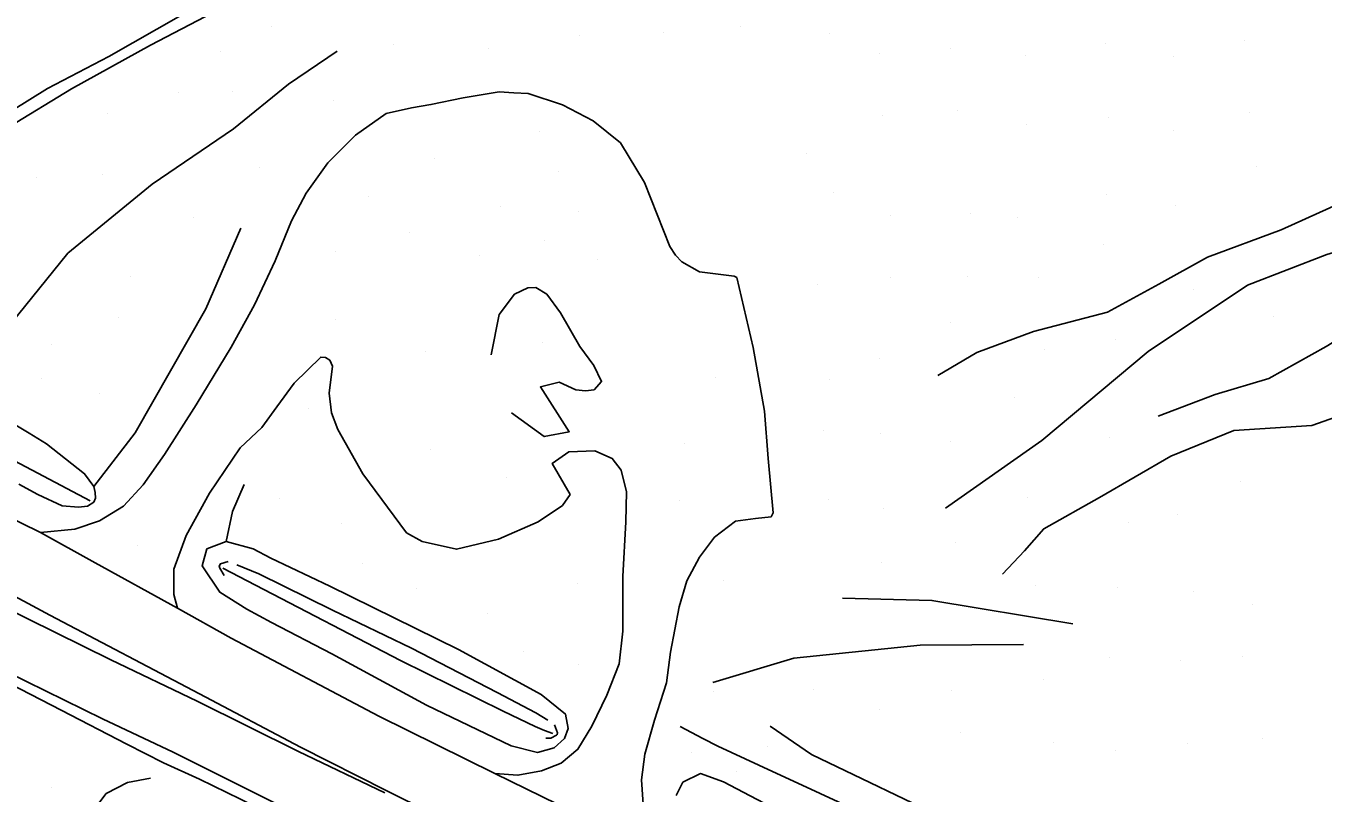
# Model space of a CAD drawing. Extents: x 1497074 to 1501343, y 481943 to 486114.
# Drawn here: x 1498743.8 to 1499000.9, y 483274.9 to 483426.8 of the extents above; entities that cross this region are included whole.
import ezdxf

# ---------------------------------------------------------------- set-up
doc = ezdxf.new("R2010")
doc.units = 0
doc.layers.add('PH Exist DTM Breakline', color=7, linetype='Continuous')
doc.layers.add('PH Exist DTM Point', color=7, linetype='Continuous')

msp = doc.modelspace()

# ---------------------------------------------------------------- linework, layer by layer
at = {"layer": 'PH Exist DTM Breakline'}
for points in [[(1498687.03, 483378.84), (1498694.18, 483382.93), (1498710.04, 483392.21), (1498720.59, 483397.66), (1498734.04, 483405.73), (1498748.14, 483414.45), (1498760.25, 483420.76), (1498774.51, 483428.88), (1498788.05, 483436.29), (1498797.93, 483441.54), (1498807.03, 483447.6), (1498820.37, 483456.71), (1498832.53, 483462.27), (1498847.49, 483466.86)], [(1498691.93, 483376.83), (1498707.17, 483387.26), (1498724.83, 483397.3), (1498740.55, 483406.83), (1498752.87, 483414.36), (1498768.53, 483423.02), (1498788.69, 483433.63), (1498809.51, 483445.37), (1498826.46, 483453.5), (1498845.78, 483460.54), (1498860.58, 483464.8)], [(1498805.48, 483421.83), (1498795.87, 483415.34), (1498784.94, 483406.43), (1498768.85, 483395.48), (1498752.16, 483381.85), (1498740.75, 483367.75), (1498734.31, 483358.65)], [(1498746.75, 483326.48), (1498753.55, 483327.13), (1498758.4, 483328.78), (1498763.16, 483331.69), (1498767.1, 483335.95), (1498771.32, 483341.94), (1498777.56, 483351.8), (1498784.48, 483363.22), (1498789.15, 483371.61), (1498793.24, 483380.31), (1498796.48, 483388.25), (1498799.37, 483393.71), (1498803.68, 483399.74), (1498809.11, 483405.22), (1498815.23, 483409.5), (1498820.22, 483410.6), (1498824.08, 483411.27), (1498830.48, 483412.57), (1498837.59, 483413.78)], [(1498866.16, 483272.65), (1498865.84, 483277.5), (1498866.46, 483282.57), (1498868.37, 483289.32), (1498870.73, 483296.74), (1498871.55, 483302.8), (1498873.27, 483311.75), (1498874.82, 483316.9), (1498877.32, 483321.64), (1498880.28, 483325.55), (1498884.41, 483328.74), (1498888.38, 483329.26), (1498891.48, 483329.58), (1498891.89, 483330.36), (1498890.9, 483341.14), (1498890.16, 483350.53), (1498887.94, 483363.17), (1498884.71, 483377.01), (1498884.15, 483377.3), (1498877.28, 483378.11), (1498873.79, 483380.1), (1498872.57, 483381.41), (1498871.42, 483383.15), (1498866.41, 483395.82), (1498861.67, 483403.66), (1498856.26, 483408.03), (1498850.17, 483411.24), (1498843.33, 483413.45), (1498840.48, 483413.61), (1498837.59, 483413.78)], [(1499061.2, 483415.07), (1499048.34, 483413.41), (1499036.76, 483409.23), (1499021.59, 483400.49), (1499007, 483393.02), (1498992.56, 483386.45), (1498977.98, 483381.01), (1498968.3, 483375.67), (1498958.15, 483370.17), (1498943.51, 483366.33), (1498932.23, 483362.14), (1498924.51, 483357.57)], [(1498926.05, 483331.31), (1498945.15, 483344.74), (1498966.19, 483362.34), (1498985.87, 483375.49), (1499001.59, 483381.56), (1499018.68, 483386.69), (1499036.17, 483394.34), (1499051.37, 483402.24), (1499062.16, 483407.59), (1499079.77, 483413.56), (1499091.22, 483412.46), (1499102.98, 483406.23), (1499114, 483396.73), (1499123.57, 483389.62), (1499140.99, 483382.12), (1499159.42, 483381.23), (1499178.62, 483382.17), (1499192.78, 483377.75)], [(1498778.21, 483294.55), (1498748.6, 483310.14), (1498705.94, 483333.04), (1498665.08, 483355.31), (1498634.58, 483371.96), (1498603.26, 483388.91), (1498582.21, 483400.02)], [(1499082.17, 483395.12), (1499065.1, 483388.97), (1499050.37, 483379.4), (1499033.74, 483364.75), (1499017.19, 483354.22), (1498998.64, 483347.67), (1498983.15, 483346.7), (1498970.7, 483341.64), (1498956.53, 483333.4), (1498945.51, 483327.24), (1498941.68, 483322.87), (1498937.33, 483318.27)], [(1499056.26, 483393.25), (1499045.29, 483387.39), (1499034.42, 483381.61), (1499024.07, 483376.45), (1499011.67, 483369.54), (1499001.5, 483363.37), (1498990.1, 483357), (1498979.45, 483353.84), (1498968.2, 483349.57)], [(1498580.08, 483388.79), (1498603.62, 483377.74), (1498624.67, 483367.47), (1498652.96, 483353.42), (1498696.86, 483332.16), (1498733.18, 483314.78), (1498760.64, 483301.29), (1498777.74, 483293.1)], [(1498757.31, 483335.58), (1498765.5, 483346.22), (1498779.49, 483370.83), (1498786.41, 483386.76)], [(1498756.57, 483332.74), (1498729.91, 483346.83), (1498694.66, 483365.75), (1498683.3, 483372.42), (1498681.03, 483375.23), (1498680.47, 483376.93), (1498680.84, 483378.62)], [(1498853.59, 483363.35), (1498849.76, 483370), (1498847.04, 483373.69), (1498844.9, 483375.01), (1498843.32, 483374.99), (1498840.65, 483373.69), (1498837.58, 483369.71), (1498836.02, 483361.68)], [(1498784.48, 483305.56), (1498773.85, 483311.53), (1498757.55, 483320.46), (1498746.75, 483326.48), (1498734.73, 483332.34), (1498716.62, 483341.94), (1498701.51, 483350.03), (1498681.4, 483361.35), (1498666.24, 483369.59)], [(1498840.08, 483350.2), (1498846.55, 483345.49), (1498851.5, 483346.46), (1498845.79, 483355.33), (1498849.5, 483356.29), (1498852.83, 483354.75), (1498854.71, 483354.54), (1498856.42, 483354.76), (1498857.91, 483356.42), (1498856.38, 483359.58), (1498853.59, 483363.35)], [(1498773.85, 483311.53), (1498773.15, 483314.2), (1498773.14, 483319.26), (1498775.56, 483325.87), (1498780.22, 483334.28), (1498786.27, 483343.27), (1498790.6, 483347.3), (1498793.58, 483351.37), (1498797.02, 483356.09), (1498802.24, 483361.24), (1498803.18, 483361.17), (1498804.07, 483360.63), (1498804.56, 483359.45), (1498803.89, 483354.13), (1498804.41, 483350.22), (1498805.64, 483346.92)], [(1498735.65, 483351.46), (1498744.47, 483346.19), (1498747.93, 483344.06), (1498755.46, 483338.14), (1498757.31, 483335.58), (1498757.54, 483334.4), (1498757.62, 483333.31), (1498757.32, 483332.51), (1498756.06, 483331.73), (1498754.26, 483331.49), (1498750.99, 483331.77), (1498746.21, 483334.02), (1498742.4, 483336.09)], [(1498805.64, 483346.92), (1498810.59, 483338.14), (1498819.27, 483326.41), (1498822.36, 483324.7), (1498829.15, 483323.17), (1498837.47, 483325.18), (1498845.33, 483328.64), (1498850.16, 483331.87), (1498851.69, 483334.03)], [(1498836.74, 483278.75), (1498841.32, 483278.4), (1498846.02, 483279.26), (1498849.88, 483280.8), (1498853.2, 483283.56), (1498855.96, 483288.15), (1498858.94, 483294.24), (1498861.39, 483300.5), (1498862.08, 483306.96), (1498862.14, 483317.78), (1498862.72, 483328.59), (1498862.81, 483334.53), (1498861.81, 483338.84), (1498860, 483341.15), (1498856.57, 483342.66), (1498851.38, 483342.46), (1498848.13, 483340.17), (1498851.69, 483334.03)], [(1498657.97, 483337.58), (1498664.07, 483334.64), (1498685.75, 483324.33), (1498709.78, 483312.27), (1498724.4, 483304.97), (1498728.38, 483302.88), (1498750.82, 483291.31), (1498763.82, 483284.57), (1498771.12, 483280.88)], [(1498783.54, 483324.7), (1498784.78, 483330.63), (1498787.07, 483336.01)], [(1498787.59, 483311.3), (1498782.24, 483314.67), (1498778.74, 483319.89), (1498779.7, 483323.23), (1498783.54, 483324.7), (1498788.86, 483323.28), (1498792.36, 483321.44)], [(1498783.94, 483320.72), (1498782.36, 483320.28), (1498782.12, 483319.8), (1498782.25, 483319.4), (1498783.11, 483317.96)], [(1498792.36, 483321.44), (1498804.05, 483315.88), (1498829.52, 483303.29), (1498845.9, 483294.41), (1498850.72, 483290.51), (1498851.28, 483287.67), (1498850.55, 483285.68), (1498848.5, 483283.81), (1498845.18, 483282.93), (1498840, 483284.24), (1498823.18, 483292.26), (1498804.43, 483302.48), (1498792.48, 483308.67), (1498787.59, 483311.3)], [(1498789.31, 483316.08), (1498782.86, 483319.46)], [(1498785.65, 483320.12), (1498790, 483318.32)], [(1498790, 483318.32), (1498804.57, 483311.08), (1498820.22, 483303.55), (1498837.18, 483294.8), (1498844.84, 483290.78), (1498847.27, 483289.32)], [(1498789.31, 483316.08), (1498818.07, 483301.16), (1498838.43, 483291.12), (1498844.72, 483288.06), (1498846.57, 483287.24), (1498848.25, 483286.67)], [(1498951.3, 483308.38), (1498923.34, 483313.05), (1498905.62, 483313.48)], [(1498725.06, 483306.22), (1498759.03, 483289.59), (1498773.02, 483282.96)], [(1498784.48, 483305.56), (1498813.75, 483290.11), (1498836.74, 483278.75), (1498855.38, 483269.63), (1498870.37, 483262.48), (1498896.52, 483249.33), (1498932.48, 483231.16), (1498970.2, 483212.38), (1499007.88, 483193.7), (1499042.83, 483176.44), (1499059.71, 483168.11), (1499073.74, 483161.49), (1499084.32, 483156.22), (1499088.85, 483153.89), (1499097.24, 483149.7), (1499106.66, 483144.98), (1499130.6, 483132.9), (1499159.76, 483118.26), (1499189.77, 483103.13), (1499214.09, 483091.09), (1499221.98, 483087.51), (1499239.54, 483078.85), (1499250.66, 483073.18)], [(1498941.52, 483304.28), (1498921.03, 483304.16), (1498895.97, 483301.58), (1498879.97, 483296.75)], [(1498777.74, 483293.1), (1498797.83, 483283.14), (1498814.98, 483274.93)], [(1498778.21, 483294.55), (1498798.27, 483283.96), (1498815.21, 483275.38), (1498841.69, 483262.26), (1498865.88, 483250.33), (1498898.85, 483233.7), (1498930.11, 483218.13), (1498963.92, 483201.29), (1498999.71, 483183.39), (1499033.19, 483166.5), (1499069.03, 483148.6), (1499101.11, 483132.81), (1499139.53, 483113.67), (1499175.07, 483095.88), (1499208.2, 483079.36), (1499243.67, 483061.67)], [(1498848.55, 483288.4), (1498849.16, 483286.78), (1498849.12, 483286.45), (1498848.98, 483286.33), (1498847.83, 483285.78), (1498846.84, 483285.73)], [(1499093.22, 483183.55), (1499086.56, 483186.71), (1499069.25, 483194.92), (1499051.6, 483203.28), (1499025.08, 483216.21), (1498996.15, 483230.1), (1498971.36, 483242.15), (1498941.34, 483255.79), (1498913.39, 483269.21), (1498889.05, 483280.41), (1498880.91, 483284.14), (1498877.98, 483285.66), (1498873.45, 483288.04)], [(1498891.33, 483288.11), (1498899.51, 483282.51), (1498927.8, 483268.93), (1498966.91, 483251.44), (1498995.48, 483238.1), (1499022.34, 483224.12), (1499047.55, 483211.49), (1499069.72, 483200.24), (1499083.08, 483193.22), (1499090.34, 483190.11), (1499094.29, 483190.52), (1499099.66, 483201.57)], [(1498773.02, 483282.96), (1498807.62, 483265.68), (1498836.05, 483251.37), (1498863.12, 483237.95), (1498892.55, 483223.23), (1498920.68, 483209.2), (1498954.79, 483192.12)], [(1498771.12, 483280.88), (1498778.23, 483277.6), (1498794.48, 483269.68), (1498815.26, 483259.32), (1498829.09, 483252.35), (1498833.9, 483249.81), (1498842.56, 483245.19), (1498844.51, 483242.8), (1498852.91, 483238.85), (1498857.31, 483236.71), (1498858.96, 483237.01), (1498864.39, 483234.59), (1498877.56, 483228.47), (1498893.39, 483220.7), (1498908.11, 483213.49), (1498917.8, 483208.4), (1498919.18, 483207.03), (1498920.55, 483205.3)], [(1498768.54, 483277.85), (1498763.98, 483276.95), (1498759.76, 483274.77), (1498756.81, 483270.98), (1498753.09, 483262.6), (1498750.39, 483255.79), (1498745.28, 483244.96), (1498740.36, 483231.72), (1498741.07, 483228.83), (1498742.48, 483226.08), (1498743.81, 483224.59)], [(1498872.71, 483274.37), (1498874.03, 483277.03), (1498877.51, 483278.75), (1498882.07, 483277.13), (1498908.62, 483263.2)]]:
    msp.add_lwpolyline(points, dxfattribs=at)
at = {"layer": 'PH Exist DTM Point'}
for p, q in [((1498792.44, 483426.81), (1498792.44, 483426.81)), ((1498885.47, 483426.69), (1498885.47, 483426.69)), ((1498853.62, 483424.93), (1498853.62, 483424.93)), ((1498870.21, 483425.54), (1498870.21, 483425.54)), ((1498903.14, 483425.44), (1498903.14, 483425.44)), ((1498985.25, 483423.99), (1498985.25, 483423.99)), ((1498782.4, 483421.85), (1498782.4, 483421.85)), ((1498816.71, 483423.14), (1498816.71, 483423.14)), ((1498835.56, 483422.36), (1498835.56, 483422.36)), ((1498912.94, 483421.37), (1498912.94, 483421.37)), ((1498927.04, 483422.32), (1498927.04, 483422.32)), ((1498957.7, 483423.41), (1498957.7, 483423.41)), ((1498941.92, 483420.9), (1498941.92, 483420.9)), ((1498971.2, 483420.86), (1498971.2, 483420.86)), ((1498774.15, 483413.72), (1498774.15, 483413.72)), ((1498784.85, 483413.95), (1498784.85, 483413.95)), ((1498804.74, 483411.99), (1498804.74, 483411.99)), ((1498760.02, 483409.44), (1498760.02, 483409.44)), ((1498913.64, 483409.1), (1498913.64, 483409.1)), ((1498928.49, 483410.07), (1498928.49, 483410.07)), ((1498958.3, 483408.76), (1498958.3, 483408.76)), ((1498986.32, 483409.64), (1498986.32, 483409.64)), ((1498845.66, 483405.86), (1498845.66, 483405.86)), ((1498942.17, 483407.29), (1498942.17, 483407.29)), ((1498971.25, 483406.04), (1498971.25, 483406.04)), ((1498824.75, 483400.55), (1498824.75, 483400.55)), ((1498898.43, 483401.57), (1498898.43, 483401.57)), ((1498790.02, 483398.87), (1498790.02, 483398.87)), ((1498849.32, 483397.95), (1498849.32, 483397.95)), ((1498987.71, 483399.08), (1498987.71, 483399.08)), ((1498745.84, 483396.79), (1498745.84, 483396.79)), ((1498759.09, 483397.35), (1498759.09, 483397.35)), ((1498811.63, 483393.03), (1498811.63, 483393.03)), ((1498903.91, 483393.81), (1498903.91, 483393.81)), ((1498957.99, 483393.44), (1498957.99, 483393.44)), ((1498837.93, 483391.17), (1498837.93, 483391.17)), ((1498853.34, 483390.18), (1498853.34, 483390.18)), ((1498971.71, 483391.26), (1498971.71, 483391.26)), ((1498777.08, 483388.9), (1498777.08, 483388.9)), ((1498915.23, 483389.22), (1498915.23, 483389.22)), ((1498930.9, 483389.77), (1498930.9, 483389.77)), ((1498940.3, 483388.84), (1498940.3, 483388.84)), ((1498819.8, 483385.92), (1498819.8, 483385.92)), ((1498846.56, 483384.3), (1498846.56, 483384.3)), ((1498957.35, 483383.6), (1498957.35, 483383.6)), ((1498805.24, 483382.18), (1498805.24, 483382.18)), ((1498833.68, 483381.44), (1498833.68, 483381.44)), ((1498857.12, 483380.63), (1498857.12, 483380.63)), ((1498764.57, 483377.17), (1498764.57, 483377.17)), ((1498900.59, 483375.71), (1498900.59, 483375.71)), ((1498915.11, 483376.97), (1498915.11, 483376.97)), ((1498930.32, 483377.18), (1498930.32, 483377.18)), ((1498944.47, 483377.05), (1498944.47, 483377.05)), ((1498975.2, 483374.64), (1498975.2, 483374.64)), ((1498762.25, 483368.99), (1498762.25, 483368.99)), ((1498805.23, 483368.61), (1498805.23, 483368.61)), ((1498927.1, 483368.18), (1498927.1, 483368.18)), ((1498990.96, 483369.23), (1498990.96, 483369.23)), ((1498959.64, 483364.66), (1498959.64, 483364.66)), ((1498748.96, 483363.74), (1498748.96, 483363.74)), ((1498822.95, 483362.42), (1498822.95, 483362.42)), ((1498846.22, 483364.08), (1498846.22, 483364.08)), ((1498945.72, 483362.84), (1498945.72, 483362.84)), ((1498912.9, 483361.05), (1498912.9, 483361.05)), ((1498746.96, 483357.09), (1498746.96, 483357.09)), ((1498880.44, 483357.28), (1498880.44, 483357.28)), ((1498903.11, 483356.72), (1498903.11, 483356.72)), ((1498758.49, 483354.09), (1498758.49, 483354.09)), ((1498939.62, 483353.27), (1498939.62, 483353.27)), ((1498799.92, 483351.05), (1498799.92, 483351.05)), ((1498901.84, 483346.67), (1498901.84, 483346.67)), ((1498874.39, 483344.04), (1498874.39, 483344.04)), ((1498913.13, 483346.18), (1498913.13, 483346.18)), ((1498927.08, 483344.44), (1498927.08, 483344.44)), ((1498958.48, 483345.26), (1498958.48, 483345.26)), ((1498824.02, 483342.93), (1498824.02, 483342.93)), ((1498839.1, 483337.44), (1498839.1, 483337.44)), ((1498984.58, 483336.59), (1498984.58, 483336.59)), ((1498794.08, 483333.18), (1498794.08, 483333.18)), ((1498873.25, 483332.86), (1498873.25, 483332.86)), ((1498902.8, 483333.07), (1498902.8, 483333.07)), ((1498913.73, 483331.33), (1498913.73, 483331.33)), ((1498942.22, 483333.52), (1498942.22, 483333.52)), ((1498962.39, 483328.5), (1498962.39, 483328.5)), ((1498972.11, 483330.07), (1498972.11, 483330.07)), ((1498806.4, 483328.24), (1498806.4, 483328.24)), ((1498765.98, 483323.99), (1498765.98, 483323.99)), ((1498928.08, 483324.53), (1498928.08, 483324.53)), ((1498810.5, 483320.39), (1498810.5, 483320.39)), ((1498913.46, 483320.63), (1498913.46, 483320.63)), ((1498853.03, 483316.32), (1498853.03, 483316.32)), ((1498882.11, 483316.97), (1498882.11, 483316.97)), ((1498943.9, 483315.92), (1498943.9, 483315.92)), ((1498960.11, 483315.57), (1498960.11, 483315.57)), ((1498821.22, 483315.49), (1498821.22, 483315.49)), ((1498975.1, 483314.89), (1498975.1, 483314.89)), ((1498835.27, 483310.41), (1498835.27, 483310.41)), ((1498986.88, 483312.3), (1498986.88, 483312.3)), ((1498842.46, 483302.92), (1498842.46, 483302.92)), ((1498853.39, 483300.26), (1498853.39, 483300.26)), ((1498958.52, 483301.8), (1498958.52, 483301.8)), ((1498972.53, 483301.08), (1498972.53, 483301.08)), ((1498984.97, 483301.99), (1498984.97, 483301.99)), ((1498880.14, 483295.07), (1498880.14, 483295.07)), ((1498899.81, 483295.36), (1498899.81, 483295.36)), ((1498927.21, 483295.19), (1498927.21, 483295.19)), ((1498945.41, 483297.29), (1498945.41, 483297.29)), ((1498913.03, 483291.36), (1498913.03, 483291.36)), ((1498929.08, 483286.97), (1498929.08, 483286.97)), ((1498947.45, 483284.84), (1498947.45, 483284.84)), ((1498988.92, 483285.77), (1498988.92, 483285.77)), ((1498875.75, 483282.88), (1498875.75, 483282.88)), ((1498890.73, 483284.12), (1498890.73, 483284.12)), ((1498959.73, 483283.34), (1498959.73, 483283.34)), ((1498974.06, 483284.66), (1498974.06, 483284.66)), ((1498884.63, 483279.07), (1498884.63, 483279.07)), ((1498748.92, 483275.94), (1498748.92, 483275.94))]:
    msp.add_line(p, q, dxfattribs=at)

doc.saveas('drawing.dxf')
